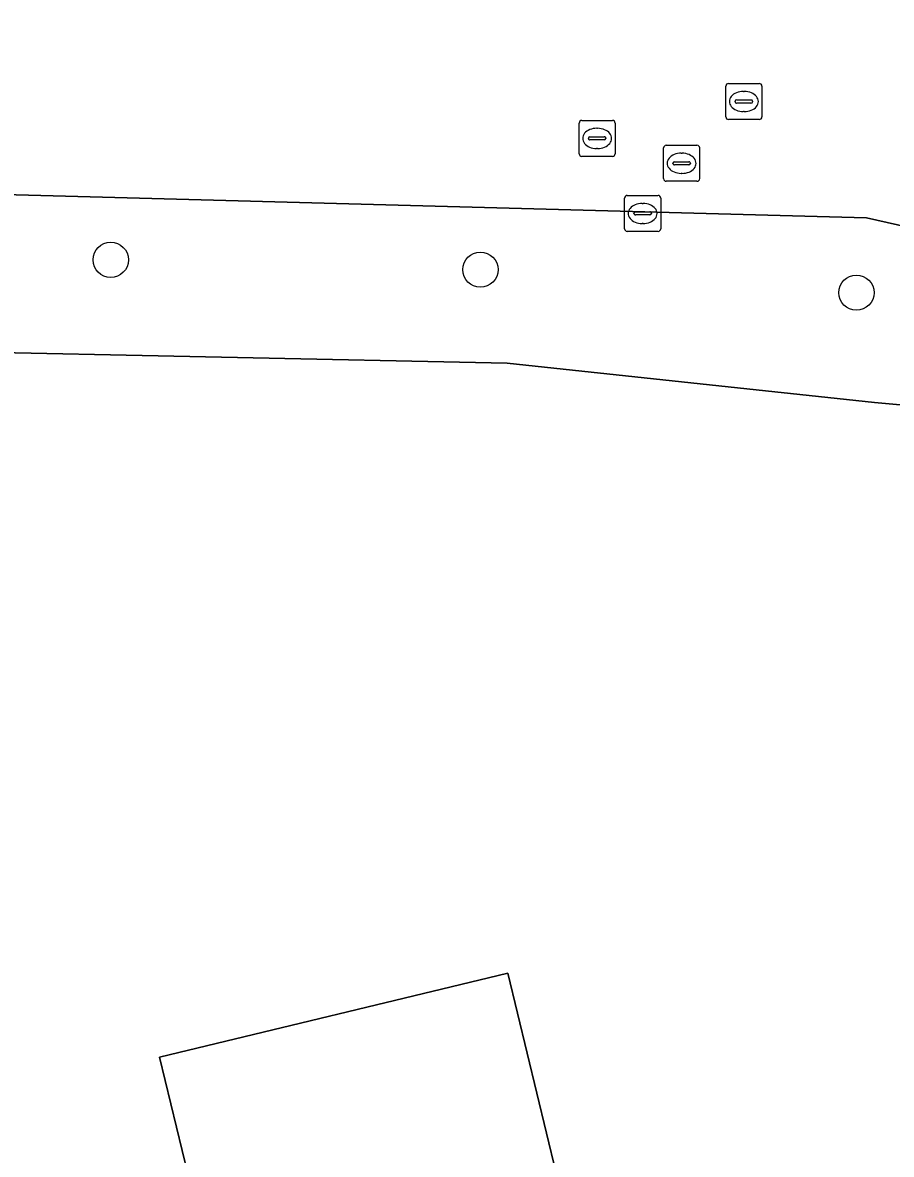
# Model space of a CAD drawing. Extents: x 157793 to 159380, y 380877 to 382313.
# Drawn here: x 158934.12 to 158958.22, y 381306.13 to 381337.55 of the extents above; entities that cross this region are included whole.
import ezdxf

# ---------------------------------------------------------------- set-up
doc = ezdxf.new("R2010")
doc.units = 0
for name, color, linetype in [('IMGEO_Boom', 7, 'Continuous'), ('IMGEO_Erf', 7, 'Continuous'), ('IMGEO_Kolk', 7, 'Continuous'), ('IMGEO_Muur', 7, 'Continuous'), ('IMGEO_Pand', 7, 'Continuous'), ('IMGEO_Rijbaan_lokaal_gesloten', 7, 'Continuous'), ('IMGEO_Rioolput', 7, 'Continuous'), ('IMGEO_Voetpad_open', 7, 'Continuous')]:
    doc.layers.add(name, color=color, linetype=linetype)

msp = doc.modelspace()

# ---------------------------------------------------------------- linework, layer by layer
at = {"layer": 'IMGEO_Boom'}
for centre in [(158936.563, 381330.963), (158946.82, 381330.691), (158957.253, 381330.051)]:
    msp.add_circle(centre, 0.489, dxfattribs=at)
at = {"layer": 'IMGEO_Erf'}
for points in [[(158959.394, 381326.854), (158957.755, 381327.002), (158947.559, 381328.093), (158931.7, 381328.43)], [(158938.697, 381305.589), (158937.916, 381308.832), (158947.581, 381311.16), (158948.917, 381305.611)]]:
    msp.add_lwpolyline(points, dxfattribs=at)
at = {"layer": 'IMGEO_Kolk'}
for p, q in [((158950.82, 381331.825), (158950.82, 381332.677)), ((158950.895, 381332.751), (158951.747, 381332.751)), ((158951.821, 381332.677), (158951.821, 381331.825)), ((158951.079, 381332.245), (158951.079, 381332.257)), ((158951.122, 381332.294), (158951.52, 381332.294)), ((158951.308, 381332.531), (158951.333, 381332.531)), ((158951.563, 381332.257), (158951.563, 381332.245)), ((158951.517, 381332.208), (158951.119, 381332.208)), ((158951.331, 381331.971), (158951.306, 381331.971)), ((158951.747, 381331.751), (158950.895, 381331.751))]:
    msp.add_line(p, q, dxfattribs=at)
for points in [[(158950.82, 381331.825), (158950.82, 381332.677)], [(158950.895, 381332.751), (158951.747, 381332.751)], [(158951.821, 381332.677), (158951.821, 381331.825)], [(158951.747, 381331.751), (158950.895, 381331.751)]]:
    msp.add_lwpolyline(points, dxfattribs=at)
for centre, radius, start, end in [((158950.897, 381332.675), 0.0765, 91.552, 178.448), ((158950.897, 381332.675), 0.0765, 91.552, 178.448), ((158951.745, 381332.675), 0.0765, 1.552, 88.448), ((158951.745, 381332.675), 0.0765, 1.552, 88.448), ((158951.119, 381332.254), 0.0403, 85.8775, 175.7526), ((158951.524, 381332.256), 0.0386, 1.7309, 96.639), ((158951.116, 381332.244), 0.0366, 178.938, 274.7102), ((158951.52, 381332.251), 0.043, 264.8664, 352.4533), ((158950.897, 381331.827), 0.0765, 181.552, 268.448), ((158950.897, 381331.827), 0.0765, 181.552, 268.448), ((158951.745, 381331.827), 0.0765, 271.552, 358.448), ((158951.745, 381331.827), 0.0765, 271.552, 358.448)]:
    msp.add_arc(centre, radius, start, end, dxfattribs=at)
for centre, major_axis, ratio, start_param, end_param in [((158951.307, 381332.251), (-0.387, 0.002), 0.722429, 4.712389, 7.853982), ((158951.332, 381332.251), (-0.39, 0.002), 0.717154, 1.570796, 4.712389)]:
    msp.add_ellipse(centre, major_axis=major_axis, ratio=ratio, start_param=start_param, end_param=end_param, dxfattribs=at)
at = {"layer": 'IMGEO_Muur'}
msp.add_lwpolyline([(158931.7, 381328.43), (158947.559, 381328.093), (158957.755, 381327.002)], dxfattribs=at)
at = {"layer": 'IMGEO_Pand'}
msp.add_lwpolyline([(158936.138, 381304.973), (158937.723, 381298.391), (158946.742, 381300.56), (158945.863, 381304.211), (158948.917, 381305.611), (158947.581, 381311.16), (158937.916, 381308.832), (158938.697, 381305.589), (158936.985, 381305.177)], close=True, dxfattribs=at)
at = {"layer": 'IMGEO_Rijbaan_lokaal_gesloten'}
msp.add_lwpolyline([(158975.153, 381335.71), (158976.321, 381335.649), (158976.481, 381340.592), (158975.308, 381340.42), (158961.507, 381338.475), (158957.512, 381338.119), (158912.078, 381339.386), (158912.043, 381333.36), (158957.528, 381332.125), (158961.464, 381331.237), (158973.851, 381328.5), (158975.994, 381328.047), (158976.187, 381333.271)], dxfattribs=at)
at = {"layer": 'IMGEO_Rioolput'}
for p, q in [((158953.629, 381334.932), (158953.629, 381335.784)), ((158953.704, 381335.858), (158954.556, 381335.858)), ((158954.63, 381335.784), (158954.63, 381334.932)), ((158953.931, 381335.401), (158954.329, 381335.401)), ((158954.117, 381335.638), (158954.142, 381335.638)), ((158953.888, 381335.352), (158953.888, 381335.364)), ((158954.326, 381335.315), (158953.928, 381335.315)), ((158954.372, 381335.364), (158954.372, 381335.352)), ((158949.633, 381334.834), (158950.485, 381334.834)), ((158954.556, 381334.858), (158953.704, 381334.858)), ((158954.14, 381335.078), (158954.115, 381335.078)), ((158949.558, 381333.908), (158949.558, 381334.76)), ((158950.046, 381334.614), (158950.071, 381334.614)), ((158950.559, 381334.76), (158950.559, 381333.908)), ((158949.817, 381334.328), (158949.817, 381334.34)), ((158950.255, 381334.291), (158949.857, 381334.291)), ((158949.86, 381334.377), (158950.258, 381334.377)), ((158950.301, 381334.34), (158950.301, 381334.328)), ((158951.977, 381334.143), (158952.829, 381334.143)), ((158950.485, 381333.834), (158949.633, 381333.834)), ((158950.069, 381334.054), (158950.044, 381334.054)), ((158951.902, 381333.217), (158951.902, 381334.069)), ((158952.39, 381333.923), (158952.415, 381333.923)), ((158952.903, 381334.069), (158952.903, 381333.217)), ((158952.161, 381333.637), (158952.161, 381333.649)), ((158952.599, 381333.6), (158952.201, 381333.6)), ((158952.204, 381333.686), (158952.602, 381333.686)), ((158952.645, 381333.649), (158952.645, 381333.637)), ((158952.413, 381333.363), (158952.388, 381333.363)), ((158952.829, 381333.143), (158951.977, 381333.143))]:
    msp.add_line(p, q, dxfattribs=at)
for points in [[(158953.629, 381334.932), (158953.629, 381335.784)], [(158953.704, 381335.858), (158954.556, 381335.858)], [(158954.63, 381335.784), (158954.63, 381334.932)], [(158949.633, 381334.834), (158950.485, 381334.834)], [(158954.556, 381334.858), (158953.704, 381334.858)], [(158949.558, 381333.908), (158949.558, 381334.76)], [(158950.559, 381334.76), (158950.559, 381333.908)], [(158951.977, 381334.143), (158952.829, 381334.143)], [(158950.485, 381333.834), (158949.633, 381333.834)], [(158951.902, 381333.217), (158951.902, 381334.069)], [(158952.903, 381334.069), (158952.903, 381333.217)], [(158952.829, 381333.143), (158951.977, 381333.143)]]:
    msp.add_lwpolyline(points, dxfattribs=at)
for centre, radius, start, end in [((158953.706, 381335.782), 0.0765, 91.552, 178.448), ((158953.706, 381335.782), 0.0765, 91.552, 178.448), ((158954.554, 381335.782), 0.0765, 1.552, 88.448), ((158954.554, 381335.782), 0.0765, 1.552, 88.448), ((158953.928, 381335.361), 0.0403, 85.8775, 175.7526), ((158954.333, 381335.363), 0.0386, 1.7309, 96.639), ((158953.925, 381335.351), 0.0366, 178.938, 274.7102), ((158954.329, 381335.358), 0.043, 264.8664, 352.4533), ((158949.635, 381334.758), 0.0765, 91.552, 178.448), ((158949.635, 381334.758), 0.0765, 91.552, 178.448), ((158950.483, 381334.758), 0.0765, 1.552, 88.448), ((158950.483, 381334.758), 0.0765, 1.552, 88.448), ((158953.706, 381334.934), 0.0765, 181.552, 268.448), ((158953.706, 381334.934), 0.0765, 181.552, 268.448), ((158954.554, 381334.934), 0.0765, 271.552, 358.448), ((158954.554, 381334.934), 0.0765, 271.552, 358.448), ((158949.857, 381334.337), 0.0403, 85.8775, 175.7526), ((158949.854, 381334.327), 0.0366, 178.938, 274.7102), ((158950.258, 381334.334), 0.043, 264.8664, 352.4533), ((158950.262, 381334.339), 0.0386, 1.7309, 96.639), ((158951.979, 381334.067), 0.0765, 91.552, 178.448), ((158951.979, 381334.067), 0.0765, 91.552, 178.448), ((158952.827, 381334.067), 0.0765, 1.552, 88.448), ((158952.827, 381334.067), 0.0765, 1.552, 88.448), ((158949.635, 381333.91), 0.0765, 181.552, 268.448), ((158949.635, 381333.91), 0.0765, 181.552, 268.448), ((158950.483, 381333.91), 0.0765, 271.552, 358.448), ((158950.483, 381333.91), 0.0765, 271.552, 358.448), ((158952.201, 381333.646), 0.0403, 85.8775, 175.7526), ((158952.198, 381333.636), 0.0366, 178.938, 274.7102), ((158952.602, 381333.643), 0.043, 264.8664, 352.4533), ((158952.606, 381333.648), 0.0386, 1.7309, 96.639), ((158951.979, 381333.219), 0.0765, 181.552, 268.448), ((158951.979, 381333.219), 0.0765, 181.552, 268.448), ((158952.827, 381333.219), 0.0765, 271.552, 358.448), ((158952.827, 381333.219), 0.0765, 271.552, 358.448)]:
    msp.add_arc(centre, radius, start, end, dxfattribs=at)
for centre, major_axis, ratio, start_param, end_param in [((158954.116, 381335.358), (-0.387, 0.002), 0.722429, 4.712389, 7.853982), ((158954.141, 381335.358), (-0.39, 0.002), 0.717154, 1.570796, 4.712389), ((158950.045, 381334.334), (-0.387, 0.002), 0.722429, 4.712389, 7.853982), ((158950.07, 381334.334), (-0.39, 0.002), 0.717154, 1.570796, 4.712389), ((158952.389, 381333.643), (-0.387, 0.002), 0.722429, 4.712389, 7.853982), ((158952.414, 381333.643), (-0.39, 0.002), 0.717154, 1.570796, 4.712389)]:
    msp.add_ellipse(centre, major_axis=major_axis, ratio=ratio, start_param=start_param, end_param=end_param, dxfattribs=at)
at = {"layer": 'IMGEO_Voetpad_open'}
for points in [[(158962.407, 381330.895), (158961.464, 381331.237), (158957.528, 381332.125), (158912.043, 381333.36)], [(158907.655, 381329.215), (158911.133, 381329.18), (158916.687, 381328.865), (158931.7, 381328.43), (158947.559, 381328.093), (158957.755, 381327.002), (158959.394, 381326.854), (158961.059, 381326.557), (158962.67, 381326.045), (158966.694, 381324.052), (158974.857, 381318.105)]]:
    msp.add_lwpolyline(points, dxfattribs=at)

doc.saveas('drawing.dxf')
